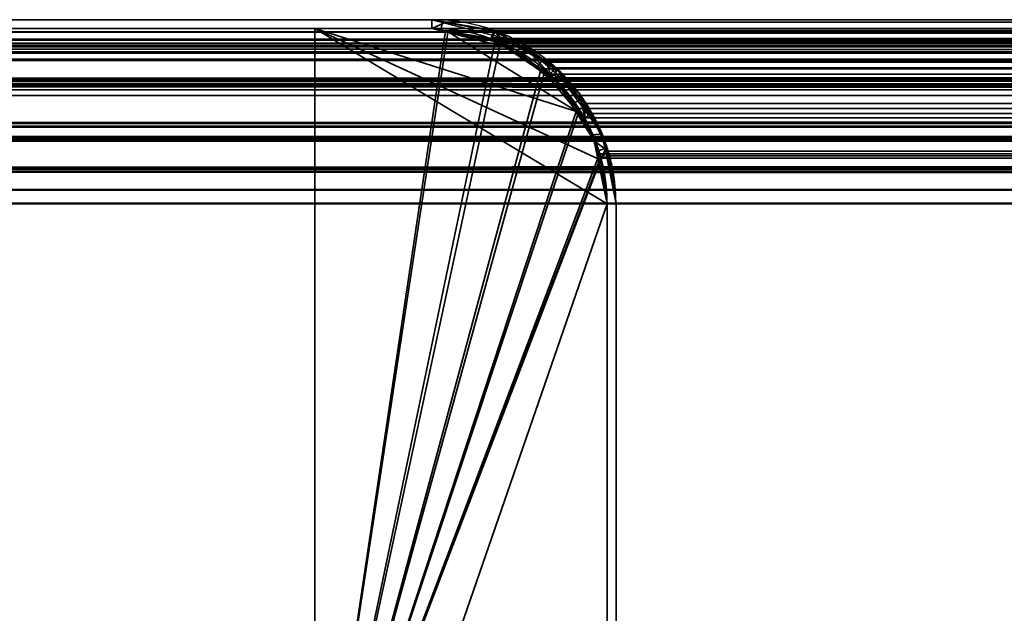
# Model space of a CAD drawing. Header units: millimetres. Extents: x -503 to 6703, y -110 to 249.
# Tile 748 of 1056: x 2581 to 2598, y 239 to 249. Entities that reach past the tile are written whole.
import ezdxf

# ---------------------------------------------------------------- set-up
doc = ezdxf.new("R2010")
doc.units = ezdxf.units.MM
doc.layers.add('151', color=7, linetype='Continuous', true_color=0xffffff)

# ---------------------------------------------------------------- blocks, each defined once
blk = doc.blocks.new('UG_SURFACE_250')
at = {"layer": '151', "color": 41, "linetype": 'Continuous', "lineweight": 35}
for points in [[(2536.35, 249.3, -5.75), (2586.35, 249.3, -5.75), (2586.35, 234.3, -5.75), (2536.35, 234.3, -5.75)], [(2586.35, 249.3, 2020.9), (2586.35, 249.3, -5.75), (2536.35, 249.3, -5.75), (2536.35, 249.3, 2070.9)], [(2586.35, 234.3, 2020.9), (2586.35, 249.3, 2020.9), (2536.35, 249.3, 2070.9), (2536.35, 234.3, 2070.9)], [(2586.35, 234.3, -5.75), (2586.35, 249.3, -5.75), (2586.35, 249.3, 2020.9), (2586.35, 234.3, 2020.9)]]:
    blk.add_3dface(points, dxfattribs=at)
blk = doc.blocks.new('UG_SURFACE_251')
at = {"layer": '151', "color": 7, "linetype": 'Continuous', "lineweight": 35}
for points in [[(2588.35, 249.45, 2018.9), (2588.35, 249.45, -5.75), (2534.35, 249.45, -5.75), (2534.35, 249.45, 2072.9)], [(2534.35, 249.45, -5.75), (2588.35, 249.45, -5.75), (2588.35, 249.3, -5.75), (2534.35, 249.3, -5.75)], [(2588.35, 249.45, 2018.9), (2534.35, 249.45, 2072.9), (2534.35, 249.3, 2072.9), (2588.35, 249.3, 2018.9)], [(2588.35, 249.45, 2018.9), (2589.429, 249.246, -5.75), (2588.522, 249.418, -5.75)], [(2589.429, 249.246, -5.75), (2588.35, 249.45, 2018.9), (2589.5, 249.156, 2017.75)], [(2588.522, 249.418, -5.75), (2588.35, 249.45, -5.75), (2588.35, 249.45, 2018.9)], [(2588.513, 249.269, -5.75), (2588.35, 249.3, -5.75), (2588.35, 249.45, -5.75), (2588.522, 249.418, -5.75)], [(2588.35, 249.3, 2018.9), (2589.357, 249.126, 2017.893), (2589.5, 249.156, 2017.75), (2588.35, 249.45, 2018.9)], [(2589.377, 249.103, -5.75), (2588.513, 249.269, -5.75), (2588.522, 249.418, -5.75), (2589.429, 249.246, -5.75)], [(2588.35, 249.3, 2018.9), (2534.35, 249.3, 2072.9), (2534.35, 249.3, -5.75), (2588.35, 249.3, -5.75)], [(2588.35, 249.3, -5.75), (2588.513, 249.269, -5.75), (2589.449, 249.071, 2017.801)], [(2589.449, 249.071, 2017.801), (2589.357, 249.126, 2017.893), (2588.35, 249.3, -5.75)], [(2589.357, 249.126, 2017.893), (2588.35, 249.3, 2018.9), (2588.35, 249.3, -5.75)], [(2589.449, 249.071, 2017.801), (2588.513, 249.269, -5.75), (2589.377, 249.103, -5.75)], [(2589.5, 249.156, 2017.75), (2589.357, 249.126, 2017.893), (2589.449, 249.071, 2017.801)], [(2589.446, 249.09, -5.75), (2589.377, 249.103, -5.75), (2589.429, 249.246, -5.75), (2589.5, 249.233, -5.75)], [(2589.5, 249.156, 2017.75), (2589.5, 249.233, -5.75), (2589.429, 249.246, -5.75)], [(2589.446, 249.09, -5.75), (2589.5, 249.233, -5.75), (2589.508, 249.227, -5.75)], [(2589.452, 249.086, -5.75), (2589.446, 249.09, -5.75), (2589.508, 249.227, -5.75)], [(2589.86, 249.064, 2017.39), (2589.5, 249.156, 2017.75), (2589.449, 249.071, 2017.801), (2590.371, 248.517, 2016.879)], [(2589.508, 249.227, -5.75), (2590.235, 248.751, -5.75), (2590.145, 248.634, -5.75), (2589.452, 249.086, -5.75)], [(2589.5, 249.156, 2017.75), (2589.508, 249.227, -5.75), (2589.5, 249.233, -5.75)], [(2590.235, 248.751, -5.75), (2589.508, 249.227, -5.75), (2589.5, 249.156, 2017.75)], [(2590.235, 248.751, -5.75), (2589.5, 249.156, 2017.75), (2589.86, 249.064, 2017.39)], [(2589.377, 249.103, -5.75), (2589.446, 249.09, -5.75), (2589.449, 249.071, 2017.801)], [(2589.446, 249.09, -5.75), (2589.452, 249.086, -5.75), (2589.449, 249.071, 2017.801)], [(2590.371, 248.517, 2016.879), (2589.449, 249.071, 2017.801), (2589.452, 249.086, -5.75)], [(2589.452, 249.086, -5.75), (2590.145, 248.634, -5.75), (2590.461, 248.404, 2016.789)], [(2590.461, 248.404, 2016.789), (2590.371, 248.517, 2016.879), (2589.452, 249.086, -5.75)], [(2589.86, 249.064, 2017.39), (2590.577, 248.527, -5.75), (2590.235, 248.751, -5.75)], [(2589.86, 249.064, 2017.39), (2590.551, 248.466, 2016.699), (2590.577, 248.527, -5.75)], [(2590.371, 248.517, 2016.879), (2590.551, 248.466, 2016.699), (2589.86, 249.064, 2017.39)], [(2590.471, 248.421, -5.75), (2590.145, 248.634, -5.75), (2590.235, 248.751, -5.75), (2590.577, 248.527, -5.75)], [(2590.145, 248.634, -5.75), (2590.471, 248.421, -5.75), (2590.461, 248.404, 2016.789)], [(2590.551, 248.466, 2016.699), (2590.371, 248.517, 2016.879), (2590.461, 248.404, 2016.789)], [(2590.461, 248.404, 2016.789), (2590.964, 247.773, 2016.286), (2590.872, 248.187, 2016.378), (2590.551, 248.466, 2016.699)], [(2590.577, 248.527, -5.75), (2590.872, 248.086, -5.75), (2590.754, 248.002, -5.75), (2590.471, 248.421, -5.75)], [(2590.872, 248.086, -5.75), (2590.577, 248.527, -5.75), (2590.551, 248.466, 2016.699)], [(2590.551, 248.466, 2016.699), (2591.263, 247.499, -5.75), (2590.872, 248.086, -5.75)], [(2591.263, 247.499, -5.75), (2590.551, 248.466, 2016.699), (2590.872, 248.187, 2016.378)], [(2590.964, 247.773, 2016.286), (2590.461, 248.404, 2016.789), (2590.471, 248.421, -5.75)], [(2590.471, 248.421, -5.75), (2590.754, 248.002, -5.75), (2591.121, 247.389, 2016.129)], [(2591.121, 247.389, 2016.129), (2590.964, 247.773, 2016.286), (2590.471, 248.421, -5.75)], [(2590.872, 248.187, 2016.378), (2591.271, 247.458, -5.75), (2591.263, 247.499, -5.75)], [(2590.872, 248.187, 2016.378), (2591.26, 247.44, 2015.99), (2591.271, 247.458, -5.75)], [(2591.26, 247.44, 2015.99), (2590.872, 248.187, 2016.378), (2590.964, 247.773, 2016.286), (2591.121, 247.389, 2016.129)], [(2591.105, 247.48, -5.75), (2590.754, 248.002, -5.75), (2590.872, 248.086, -5.75), (2591.263, 247.499, -5.75)], [(2590.754, 248.002, -5.75), (2591.105, 247.48, -5.75), (2591.121, 247.389, 2016.129)], [(2591.122, 247.401, -5.75), (2591.105, 247.48, -5.75), (2591.263, 247.499, -5.75), (2591.271, 247.458, -5.75)], [(2591.105, 247.48, -5.75), (2591.122, 247.401, -5.75), (2591.121, 247.389, 2016.129)], [(2591.271, 247.458, -5.75), (2591.313, 247.246, -5.75), (2591.164, 247.199, -5.75), (2591.122, 247.401, -5.75)], [(2591.313, 247.246, -5.75), (2591.271, 247.458, -5.75), (2591.26, 247.44, 2015.99)], [(2591.121, 247.389, 2016.129), (2591.245, 247.085, 2016.005), (2591.344, 247.279, 2015.906), (2591.26, 247.44, 2015.99)], [(2591.245, 247.085, 2016.005), (2591.121, 247.389, 2016.129), (2591.122, 247.401, -5.75)], [(2591.122, 247.401, -5.75), (2591.164, 247.199, -5.75), (2591.35, 246.3, 2015.9)], [(2591.35, 246.3, 2015.9), (2591.245, 247.085, 2016.005), (2591.122, 247.401, -5.75)], [(2591.313, 247.246, -5.75), (2591.26, 247.44, 2015.99), (2591.344, 247.279, 2015.906)], [(2591.35, 246.3, -5.75), (2591.164, 247.199, -5.75), (2591.313, 247.246, -5.75), (2591.5, 246.3, -5.75)], [(2591.164, 247.199, -5.75), (2591.35, 246.3, -5.75), (2591.35, 246.3, 2015.9)], [(2591.5, 246.3, 2015.75), (2591.344, 247.279, 2015.906), (2591.245, 247.085, 2016.005), (2591.35, 246.3, 2015.9)], [(2591.344, 247.279, 2015.906), (2591.5, 246.3, -5.75), (2591.313, 247.246, -5.75)], [(2591.344, 247.279, 2015.906), (2591.5, 246.3, 2015.75), (2591.5, 246.3, -5.75)], [(2591.5, 246.3, -5.75), (2591.5, 208.3, -5.75), (2591.35, 208.3, -5.75), (2591.35, 246.3, -5.75)], [(2591.35, 208.3, 2015.9), (2591.35, 246.3, 2015.9), (2591.35, 246.3, -5.75), (2591.35, 208.3, -5.75)], [(2591.35, 246.3, 2015.9), (2591.35, 208.3, 2015.9), (2591.5, 208.3, 2015.75), (2591.5, 246.3, 2015.75)], [(2591.5, 208.3, -5.75), (2591.5, 246.3, -5.75), (2591.5, 246.3, 2015.75), (2591.5, 208.3, 2015.75)]]:
    blk.add_3dface(points, dxfattribs=at)
blk = doc.blocks.new('UG_SURFACE_252')
at = {"layer": '151', "color": 14, "linetype": 'Continuous', "lineweight": 35}
for points in [[(2586.35, 249.3, -5.75), (2586.35, 234.3, -5.75), (2586.35, 234.3, 2020.9), (2586.35, 249.3, 2020.9)], [(2590.838, 247.873, -5.75), (2586.35, 249.3, -5.75), (2588.35, 249.3, -5.75), (2588.62, 249.246, -5.75)], [(2586.35, 249.3, -5.75), (2591.196, 247.073, -5.75), (2591.35, 246.3, -5.75)], [(2590.838, 247.873, -5.75), (2591.122, 247.448, -5.75), (2591.196, 247.073, -5.75), (2586.35, 249.3, -5.75)], [(2591.35, 246.3, -5.75), (2587.2, 234.3, -5.75), (2586.35, 234.3, -5.75), (2586.35, 249.3, -5.75)], [(2588.621, 249.231, 2018.629), (2588.35, 249.3, 2018.9), (2586.35, 249.3, 2020.9), (2586.35, 234.3, 2020.9)], [(2588.35, 249.3, 2018.9), (2588.35, 249.3, -5.75), (2586.35, 249.3, -5.75), (2586.35, 249.3, 2020.9)], [(2586.35, 234.3, 2020.9), (2589.512, 249.003, 2017.738), (2588.621, 249.231, 2018.629)], [(2588.35, 249.3, -5.75), (2588.35, 249.3, 2018.9), (2588.621, 249.231, 2018.629)], [(2588.621, 249.231, 2018.629), (2588.62, 249.246, -5.75), (2588.35, 249.3, -5.75)], [(2588.62, 249.246, -5.75), (2589.498, 249.072, -5.75), (2589.517, 249.059, -5.75)], [(2589.517, 249.059, -5.75), (2590.271, 248.555, -5.75), (2590.838, 247.873, -5.75), (2588.62, 249.246, -5.75)], [(2588.62, 249.246, -5.75), (2588.621, 249.231, 2018.629), (2589.512, 249.003, 2017.738)], [(2589.512, 249.003, 2017.738), (2589.498, 249.072, -5.75), (2588.62, 249.246, -5.75)], [(2586.35, 234.3, 2020.9), (2590.263, 248.521, 2016.987), (2589.789, 248.933, 2017.461), (2589.512, 249.003, 2017.738)], [(2589.512, 249.003, 2017.738), (2589.517, 249.059, -5.75), (2589.498, 249.072, -5.75)], [(2589.517, 249.059, -5.75), (2589.512, 249.003, 2017.738), (2589.789, 248.933, 2017.461)], [(2589.789, 248.933, 2017.461), (2590.271, 248.555, -5.75), (2589.517, 249.059, -5.75)], [(2589.789, 248.933, 2017.461), (2590.263, 248.521, 2016.987), (2590.271, 248.555, -5.75)], [(2590.864, 247.882, 2016.386), (2590.752, 248.097, 2016.498), (2590.263, 248.521, 2016.987), (2586.35, 234.3, 2020.9)], [(2590.471, 248.421, -5.75), (2590.271, 248.555, -5.75), (2590.263, 248.521, 2016.987)], [(2590.471, 248.421, -5.75), (2590.263, 248.521, 2016.987), (2590.752, 248.097, 2016.498)], [(2590.271, 248.555, -5.75), (2590.471, 248.421, -5.75), (2590.838, 247.873, -5.75)], [(2590.752, 248.097, 2016.498), (2590.838, 247.873, -5.75), (2590.471, 248.421, -5.75)], [(2590.752, 248.097, 2016.498), (2590.864, 247.882, 2016.386), (2590.838, 247.873, -5.75)], [(2591.226, 247.077, 2016.024), (2591.202, 247.232, 2016.048), (2590.864, 247.882, 2016.386), (2586.35, 234.3, 2020.9)], [(2591.122, 247.448, -5.75), (2590.838, 247.873, -5.75), (2590.864, 247.882, 2016.386)], [(2591.122, 247.448, -5.75), (2590.864, 247.882, 2016.386), (2591.202, 247.232, 2016.048)], [(2591.202, 247.232, 2016.048), (2591.196, 247.073, -5.75), (2591.122, 247.448, -5.75)], [(2591.202, 247.232, 2016.048), (2591.226, 247.077, 2016.024), (2591.196, 247.073, -5.75)], [(2586.35, 234.3, 2020.9), (2587.2, 234.3, 2020.05), (2591.35, 246.3, 2015.9), (2591.226, 247.077, 2016.024)], [(2591.196, 247.073, -5.75), (2591.226, 247.077, 2016.024), (2591.35, 246.3, 2015.9)], [(2591.35, 246.3, 2015.9), (2591.35, 246.3, -5.75), (2591.196, 247.073, -5.75)], [(2587.2, 234.3, -5.75), (2591.35, 246.3, -5.75), (2591.35, 208.15, -5.75)], [(2591.35, 208.15, 2015.9), (2591.35, 246.3, 2015.9), (2587.2, 234.3, 2020.05)], [(2591.35, 208.15, -5.75), (2591.35, 246.3, -5.75), (2591.35, 246.3, 2015.9), (2591.35, 208.15, 2015.9)]]:
    blk.add_3dface(points, dxfattribs=at)
blk = doc.blocks.new('UG_SURFACE_253')
at = {"layer": '151', "color": 7, "linetype": 'Continuous', "lineweight": 35}
for points in [[(2533.45, 249.234, 2073.8), (3466.558, 249.293, 2073.807), (3465.65, 249.45, 2072.9)], [(3465.65, 249.45, 2072.9), (2534.35, 249.45, 2072.9), (2533.45, 249.234, 2073.8)], [(3465.65, 249.45, 2072.9), (3411.65, 249.45, 2018.9), (2588.35, 249.45, 2018.9), (2534.35, 249.45, 2072.9)], [(2588.35, 249.3, 2018.9), (2534.35, 249.3, 2072.9), (2534.35, 249.45, 2072.9), (2588.35, 249.45, 2018.9)], [(2588.597, 249.407, 2018.653), (2588.35, 249.45, 2018.9), (3411.65, 249.45, 2018.9)], [(2588.35, 249.3, 2018.9), (2588.35, 249.45, 2018.9), (2588.597, 249.407, 2018.653)], [(2588.597, 249.407, 2018.653), (2589.408, 249.267, 2017.842), (2589.357, 249.126, 2017.893), (2588.35, 249.3, 2018.9)], [(3411.65, 249.45, 2018.9), (3411.406, 249.391, 2018.656), (2588.597, 249.407, 2018.653)], [(2589.408, 249.267, 2017.842), (2588.597, 249.407, 2018.653), (3411.406, 249.391, 2018.656)], [(2589.408, 249.267, 2017.842), (3411.406, 249.391, 2018.656), (3410.514, 249.178, 2017.764)], [(2532.619, 248.878, 2074.63), (3467.38, 248.864, 2074.63), (3466.708, 249.267, 2073.958)], [(2532.922, 249.108, 2074.328), (2532.619, 248.878, 2074.63), (3466.708, 249.267, 2073.958)], [(2532.922, 249.108, 2074.328), (3466.708, 249.267, 2073.958), (3466.558, 249.293, 2073.807)], [(3466.558, 249.293, 2073.807), (2533.45, 249.234, 2073.8), (2532.922, 249.108, 2074.328)], [(2533.252, 249.037, 2073.998), (2534.35, 249.3, 2072.9), (3465.65, 249.3, 2072.9)], [(3465.65, 249.3, 2072.9), (3466.657, 249.126, 2073.907), (2533.252, 249.037, 2073.998)], [(3465.65, 249.3, 2072.9), (2534.35, 249.3, 2072.9), (2588.35, 249.3, 2018.9), (3411.65, 249.3, 2018.9)], [(3411.65, 249.3, 2018.9), (2588.35, 249.3, 2018.9), (2589.357, 249.126, 2017.893)], [(2589.357, 249.126, 2017.893), (3410.552, 249.037, 2017.802), (3411.65, 249.3, 2018.9)], [(2589.45, 249.07, 2017.8), (2589.357, 249.126, 2017.893), (2589.408, 249.267, 2017.842), (2589.489, 249.219, 2017.761)], [(3410.514, 249.178, 2017.764), (2589.489, 249.219, 2017.761), (2589.408, 249.267, 2017.842)], [(2589.489, 249.219, 2017.761), (2590.314, 248.723, 2016.936), (2590.371, 248.517, 2016.879), (2589.45, 249.07, 2017.8)], [(2589.489, 249.219, 2017.761), (3410.514, 249.178, 2017.764), (3410.222, 249.108, 2017.472)], [(3410.222, 249.108, 2017.472), (2590.314, 248.723, 2016.936), (2589.489, 249.219, 2017.761)], [(3467.762, 248.403, 2075.012), (2532.234, 248.4, 2075.016), (2532.99, 248.974, 2074.26)], [(3467.671, 248.517, 2074.921), (2532.99, 248.974, 2074.26), (2533.252, 249.037, 2073.998)], [(3467.671, 248.517, 2074.921), (3467.762, 248.403, 2075.012), (2532.99, 248.974, 2074.26)], [(3466.657, 249.126, 2073.907), (3466.75, 249.07, 2074), (2533.252, 249.037, 2073.998)], [(2533.252, 249.037, 2073.998), (3466.75, 249.07, 2074), (3467.671, 248.517, 2074.921)], [(2589.357, 249.126, 2017.893), (2589.45, 249.07, 2017.8), (3410.552, 249.037, 2017.802)], [(3410.29, 248.974, 2017.54), (2589.45, 249.07, 2017.8), (2590.371, 248.517, 2016.879)], [(3410.29, 248.974, 2017.54), (3410.552, 249.037, 2017.802), (2589.45, 249.07, 2017.8)], [(3410.222, 249.108, 2017.472), (3409.693, 248.706, 2016.943), (2590.314, 248.723, 2016.936)], [(2590.371, 248.517, 2016.879), (3409.534, 248.4, 2016.784), (3410.29, 248.974, 2017.54)], [(3467.38, 248.864, 2074.63), (2532.619, 248.878, 2074.63), (2532.029, 248.43, 2075.221)], [(2532.029, 248.43, 2075.221), (3467.772, 248.628, 2075.022), (3467.38, 248.864, 2074.63)], [(2590.472, 248.628, 2016.778), (2590.314, 248.723, 2016.936), (3409.693, 248.706, 2016.943)], [(2590.314, 248.723, 2016.936), (2590.472, 248.628, 2016.778), (2590.371, 248.517, 2016.879)], [(2590.472, 248.628, 2016.778), (3409.693, 248.706, 2016.943), (3409.329, 248.43, 2016.579)], [(2532.029, 248.43, 2075.221), (3468.087, 248.233, 2075.337), (3467.772, 248.628, 2075.022)], [(2590.462, 248.402, 2016.788), (2590.371, 248.517, 2016.879), (2590.472, 248.628, 2016.778)], [(2590.371, 248.517, 2016.879), (2590.462, 248.402, 2016.788), (3409.534, 248.4, 2016.784)], [(2590.472, 248.628, 2016.778), (2590.959, 248.016, 2016.291), (2590.964, 247.773, 2016.286), (2590.462, 248.402, 2016.788)], [(3409.329, 248.43, 2016.579), (2590.959, 248.016, 2016.291), (2590.472, 248.628, 2016.778)], [(2531.646, 247.599, 2075.604), (2532.14, 248.329, 2075.11), (3468.264, 247.773, 2075.514)], [(2532.029, 248.43, 2075.221), (2531.907, 248.249, 2075.343), (3468.087, 248.233, 2075.337)], [(3468.264, 247.773, 2075.514), (2532.14, 248.329, 2075.11), (2532.234, 248.4, 2075.016)], [(2532.234, 248.4, 2075.016), (3467.762, 248.403, 2075.012), (3468.264, 247.773, 2075.514)], [(2590.462, 248.402, 2016.788), (3408.946, 247.599, 2016.196), (3409.44, 248.329, 2016.69)], [(3408.946, 247.599, 2016.196), (2590.462, 248.402, 2016.788), (2590.964, 247.773, 2016.286)], [(3409.44, 248.329, 2016.69), (3409.534, 248.4, 2016.784), (2590.462, 248.402, 2016.788)], [(3409.329, 248.43, 2016.579), (3409.046, 248.012, 2016.296), (2590.959, 248.016, 2016.291)], [(3468.087, 248.233, 2075.337), (2531.907, 248.249, 2075.343), (2531.511, 247.664, 2075.739)], [(2531.511, 247.664, 2075.739), (3468.394, 247.847, 2075.644), (3468.087, 248.233, 2075.337)], [(2591.094, 247.847, 2016.156), (2590.959, 248.016, 2016.291), (3409.046, 248.012, 2016.296)], [(2590.959, 248.016, 2016.291), (2591.094, 247.847, 2016.156), (2590.964, 247.773, 2016.286)], [(2591.094, 247.847, 2016.156), (3409.046, 248.012, 2016.296), (3408.811, 247.664, 2016.061)], [(2531.433, 247.429, 2075.817), (3468.567, 247.425, 2075.817), (3468.394, 247.847, 2075.644)], [(2531.511, 247.664, 2075.739), (2531.433, 247.429, 2075.817), (3468.394, 247.847, 2075.644)], [(2591.122, 247.386, 2016.128), (2590.964, 247.773, 2016.286), (2591.094, 247.847, 2016.156), (2591.358, 247.202, 2015.892)], [(3408.811, 247.664, 2016.061), (2591.358, 247.202, 2015.892), (2591.094, 247.847, 2016.156)], [(3468.264, 247.773, 2075.514), (2531.577, 247.391, 2075.673), (2531.646, 247.599, 2075.604)], [(3468.264, 247.773, 2075.514), (3468.422, 247.387, 2075.672), (2531.577, 247.391, 2075.673)], [(2590.964, 247.773, 2016.286), (3408.877, 247.391, 2016.127), (3408.946, 247.599, 2016.196)], [(2590.964, 247.773, 2016.286), (2591.122, 247.386, 2016.128), (3408.877, 247.391, 2016.127)], [(3408.811, 247.664, 2016.061), (3408.655, 247.193, 2015.905), (2591.358, 247.202, 2015.892)], [(3468.567, 247.425, 2075.817), (2531.433, 247.429, 2075.817), (2531.258, 246.9, 2075.992)], [(2531.258, 246.9, 2075.992), (3468.69, 247.124, 2075.94), (3468.567, 247.425, 2075.817)], [(2531.405, 246.871, 2075.845), (2531.577, 247.391, 2075.673), (3468.422, 247.387, 2075.672)], [(3468.422, 247.387, 2075.672), (3468.545, 247.085, 2075.795), (2531.405, 246.871, 2075.845)], [(3408.705, 246.871, 2015.955), (3408.877, 247.391, 2016.127), (2591.122, 247.386, 2016.128)], [(3408.705, 246.871, 2015.955), (2591.122, 247.386, 2016.128), (2591.245, 247.085, 2016.005)], [(2591.358, 247.202, 2015.892), (2591.245, 247.085, 2016.005), (2591.122, 247.386, 2016.128)], [(2531.258, 246.9, 2075.992), (3468.767, 246.544, 2076.017), (3468.69, 247.124, 2075.94)], [(2591.358, 247.202, 2015.892), (2591.39, 247.124, 2015.86), (2591.245, 247.085, 2016.005)], [(2591.35, 246.3, 2015.9), (2591.245, 247.085, 2016.005), (2591.39, 247.124, 2015.86), (2591.5, 246.3, 2015.75)], [(2591.39, 247.124, 2015.86), (2591.358, 247.202, 2015.892), (3408.655, 247.193, 2015.905)], [(2591.39, 247.124, 2015.86), (3408.655, 247.193, 2015.905), (3408.558, 246.9, 2015.808)], [(3408.558, 246.9, 2015.808), (2591.5, 246.3, 2015.75), (2591.39, 247.124, 2015.86)], [(3468.545, 247.085, 2075.795), (3468.65, 246.3, 2075.9), (2531.405, 246.871, 2075.845)], [(2591.245, 247.085, 2016.005), (3408.65, 246.3, 2015.9), (3408.705, 246.871, 2015.955)], [(2591.245, 247.085, 2016.005), (2591.35, 246.3, 2015.9), (3408.65, 246.3, 2015.9)], [(2531.258, 246.9, 2075.992), (2531.224, 246.548, 2076.026), (3468.767, 246.544, 2076.017)], [(3468.65, 246.3, 2075.9), (2531.35, 246.3, 2075.9), (2531.405, 246.871, 2075.845)], [(3408.558, 246.9, 2015.808), (3408.5, 246.3, 2015.75), (2591.5, 246.3, 2015.75)], [(3468.767, 246.544, 2076.017), (2531.224, 246.548, 2076.026), (2531.2, 246.3, 2076.05)], [(2531.2, 246.3, 2076.05), (3468.8, 246.3, 2076.05), (3468.767, 246.544, 2076.017)], [(2531.2, 246.3, 2076.05), (2531.2, 230.45, 2076.05), (3468.8, 230.45, 2076.05), (3468.8, 246.3, 2076.05)], [(3468.65, 246.3, 2075.9), (3468.65, 230.45, 2075.9), (2531.35, 230.45, 2075.9), (2531.35, 246.3, 2075.9)], [(3408.65, 208.3, 2015.9), (3408.65, 246.3, 2015.9), (2591.35, 246.3, 2015.9), (2591.35, 208.3, 2015.9)], [(2591.5, 246.3, 2015.75), (2591.5, 208.3, 2015.75), (2591.35, 208.3, 2015.9), (2591.35, 246.3, 2015.9)], [(2591.5, 208.3, 2015.75), (2591.5, 246.3, 2015.75), (3408.5, 246.3, 2015.75), (3408.5, 208.3, 2015.75)]]:
    blk.add_3dface(points, dxfattribs=at)
blk = doc.blocks.new('UG_SURFACE_254')
at = {"layer": '151', "color": 14, "linetype": 'Continuous', "lineweight": 35}
for points in [[(2586.35, 249.3, 2020.9), (2586.35, 234.3, 2020.9), (3413.65, 234.3, 2020.9), (3413.65, 249.3, 2020.9)], [(2586.35, 234.3, 2020.9), (2586.35, 249.3, 2020.9), (2588.35, 249.3, 2018.9), (2588.586, 249.259, 2018.664)], [(3413.65, 249.3, 2020.9), (3411.65, 249.3, 2018.9), (2588.35, 249.3, 2018.9), (2586.35, 249.3, 2020.9)], [(2586.35, 234.3, 2020.9), (2588.586, 249.259, 2018.664), (2589.357, 249.126, 2017.893), (2589.434, 249.08, 2017.816)], [(2588.586, 249.259, 2018.664), (2588.35, 249.3, 2018.9), (3411.65, 249.3, 2018.9)], [(3411.65, 249.3, 2018.9), (3411.417, 249.244, 2018.667), (2588.586, 249.259, 2018.664)], [(2589.357, 249.126, 2017.893), (2588.586, 249.259, 2018.664), (3411.417, 249.244, 2018.667)], [(2589.357, 249.126, 2017.893), (3411.417, 249.244, 2018.667), (3410.568, 249.041, 2017.818)], [(2586.35, 234.3, 2020.9), (2589.434, 249.08, 2017.816), (2590.22, 248.608, 2017.03)], [(3410.568, 249.041, 2017.818), (2589.434, 249.08, 2017.816), (2589.357, 249.126, 2017.893)], [(2589.434, 249.08, 2017.816), (3410.568, 249.041, 2017.818), (3410.29, 248.974, 2017.54)], [(3410.29, 248.974, 2017.54), (2590.22, 248.608, 2017.03), (2589.434, 249.08, 2017.816)], [(3410.29, 248.974, 2017.54), (3409.786, 248.592, 2017.036), (2590.22, 248.608, 2017.03)], [(2590.22, 248.608, 2017.03), (2590.371, 248.517, 2016.879), (2590.835, 247.934, 2016.415), (2586.35, 234.3, 2020.9)], [(2590.371, 248.517, 2016.879), (2590.22, 248.608, 2017.03), (3409.786, 248.592, 2017.036)], [(2590.371, 248.517, 2016.879), (3409.786, 248.592, 2017.036), (3409.44, 248.329, 2016.69)], [(3409.44, 248.329, 2016.69), (2590.835, 247.934, 2016.415), (2590.371, 248.517, 2016.879)], [(3409.44, 248.329, 2016.69), (3409.17, 247.93, 2016.42), (2590.835, 247.934, 2016.415)], [(2590.835, 247.934, 2016.415), (2590.964, 247.773, 2016.286), (2591.215, 247.159, 2016.035), (2586.35, 234.3, 2020.9)], [(2590.964, 247.773, 2016.286), (2590.835, 247.934, 2016.415), (3409.17, 247.93, 2016.42)], [(2590.964, 247.773, 2016.286), (3409.17, 247.93, 2016.42), (3408.946, 247.599, 2016.196)], [(3408.946, 247.599, 2016.196), (2591.215, 247.159, 2016.035), (2590.964, 247.773, 2016.286)], [(3408.946, 247.599, 2016.196), (3408.798, 247.151, 2016.047), (2591.215, 247.159, 2016.035)], [(2586.35, 234.3, 2020.9), (2591.215, 247.159, 2016.035), (2591.245, 247.085, 2016.005)], [(2591.245, 247.085, 2016.005), (2591.215, 247.159, 2016.035), (3408.798, 247.151, 2016.047)], [(2591.245, 247.085, 2016.005), (3408.798, 247.151, 2016.047), (3408.705, 246.871, 2015.955)], [(2591.245, 247.085, 2016.005), (2591.35, 246.3, 2015.9), (2587.2, 234.3, 2020.05), (2586.35, 234.3, 2020.9)], [(3408.705, 246.871, 2015.955), (2591.35, 246.3, 2015.9), (2591.245, 247.085, 2016.005)], [(3408.705, 246.871, 2015.955), (3408.65, 246.3, 2015.9), (2591.35, 246.3, 2015.9)], [(2587.2, 234.3, 2020.05), (2591.35, 246.3, 2015.9), (2591.35, 208.15, 2015.9)], [(2591.35, 208.15, 2015.9), (2591.35, 246.3, 2015.9), (3408.65, 246.3, 2015.9), (3408.65, 208.15, 2015.9)]]:
    blk.add_3dface(points, dxfattribs=at)
blk = doc.blocks.new('UG_SURFACE_255')
at = {"layer": '151', "color": 14, "linetype": 'Continuous', "lineweight": 35}
for points in [[(2532.99, 248.974, 2074.26), (3466.657, 249.126, 2073.907), (3466.514, 249.151, 2073.764)], [(3466.514, 249.151, 2073.764), (2533.493, 249.095, 2073.757), (2532.99, 248.974, 2074.26)], [(2533.493, 249.095, 2073.757), (3466.514, 249.151, 2073.764), (3465.65, 249.3, 2072.9)], [(3465.65, 249.3, 2072.9), (2534.35, 249.3, 2072.9), (2533.493, 249.095, 2073.757)], [(3465.65, 249.3, 2072.9), (3463.65, 249.3, 2070.9), (2536.35, 249.3, 2070.9), (2534.35, 249.3, 2072.9)], [(3463.65, 230.45, 2070.9), (2536.35, 230.45, 2070.9), (2536.35, 249.3, 2070.9), (3463.65, 249.3, 2070.9)], [(2532.702, 248.755, 2074.548), (3467.298, 248.741, 2074.548), (3466.657, 249.126, 2073.907)], [(2532.99, 248.974, 2074.26), (2532.702, 248.755, 2074.548), (3466.657, 249.126, 2073.907)], [(3467.298, 248.741, 2074.548), (2532.702, 248.755, 2074.548), (2532.14, 248.329, 2075.11)], [(2532.14, 248.329, 2075.11), (3467.671, 248.517, 2074.921), (3467.298, 248.741, 2074.548)], [(2532.14, 248.329, 2075.11), (3467.971, 248.141, 2075.221), (3467.671, 248.517, 2074.921)], [(2532.14, 248.329, 2075.11), (2532.023, 248.157, 2075.227), (3467.971, 248.141, 2075.221)], [(3467.971, 248.141, 2075.221), (2532.023, 248.157, 2075.227), (2531.646, 247.599, 2075.604)], [(2531.646, 247.599, 2075.604), (3468.264, 247.773, 2075.514), (3467.971, 248.141, 2075.221)], [(2531.572, 247.375, 2075.678), (3468.428, 247.371, 2075.678), (3468.264, 247.773, 2075.514)], [(2531.646, 247.599, 2075.604), (2531.572, 247.375, 2075.678), (3468.264, 247.773, 2075.514)], [(3468.428, 247.371, 2075.678), (2531.572, 247.375, 2075.678), (2531.405, 246.871, 2075.845)], [(2531.405, 246.871, 2075.845), (3468.545, 247.085, 2075.795), (3468.428, 247.371, 2075.678)], [(2531.405, 246.871, 2075.845), (3468.619, 246.533, 2075.869), (3468.545, 247.085, 2075.795)], [(2531.405, 246.871, 2075.845), (2531.373, 246.536, 2075.877), (3468.619, 246.533, 2075.869)], [(3468.619, 246.533, 2075.869), (2531.373, 246.536, 2075.877), (2531.35, 246.3, 2075.9)], [(2531.35, 246.3, 2075.9), (3468.65, 246.3, 2075.9), (3468.619, 246.533, 2075.869)], [(2531.35, 246.3, 2075.9), (2531.35, 230.45, 2075.9), (3468.65, 230.45, 2075.9), (3468.65, 246.3, 2075.9)]]:
    blk.add_3dface(points, dxfattribs=at)
blk = doc.blocks.new('UG_SURFACE_256')
at = {"layer": '151', "color": 41, "linetype": 'Continuous', "lineweight": 35}
for points in [[(2536.35, 234.3, 2070.9), (2536.35, 249.3, 2070.9), (2586.35, 249.3, 2020.9), (2586.35, 234.3, 2020.9)], [(2536.35, 249.3, 2070.9), (2536.35, 234.3, 2070.9), (3463.65, 234.3, 2070.9), (3463.65, 249.3, 2070.9)], [(3463.65, 249.3, 2070.9), (3413.65, 249.3, 2020.9), (2586.35, 249.3, 2020.9), (2536.35, 249.3, 2070.9)], [(2586.35, 234.3, 2020.9), (2586.35, 249.3, 2020.9), (3413.65, 249.3, 2020.9), (3413.65, 234.3, 2020.9)]]:
    blk.add_3dface(points, dxfattribs=at)

msp = doc.modelspace()

# ---------------------------------------------------------------- linework, layer by layer
at = {"layer": '151', "color": 251, "linetype": 'Continuous', "lineweight": -3, "true_color": 0x636466}
for p, q in [((2588.35, 249.45, 2018.9), (2534.35, 249.45, 2072.9)), ((2534.35, 249.45, 2072.9), (2588.35, 249.45, 2018.9)), ((2534.35, 249.45, -5.75), (2588.35, 249.45, -5.75)), ((2534.35, 249.45, 2072.9), (3465.65, 249.45, 2072.9)), ((2588.35, 249.45, 2018.9), (3411.65, 249.45, 2018.9)), ((2588.35, 249.45, -5.75), (2588.35, 249.45, 2018.9)), ((2534.35, 249.3, -5.75), (2588.35, 249.3, -5.75)), ((2534.35, 249.3, 2072.9), (2588.35, 249.3, 2018.9)), ((2588.35, 249.3, 2018.9), (2534.35, 249.3, 2072.9)), ((2534.35, 249.3, 2072.9), (3465.65, 249.3, 2072.9)), ((2586.35, 249.3, 2020.9), (2536.35, 249.3, 2070.9)), ((2536.35, 249.3, 2070.9), (3463.65, 249.3, 2070.9)), ((2536.35, 249.3, 2070.9), (2586.35, 249.3, 2020.9)), ((2536.35, 249.3, -5.75), (2586.35, 249.3, -5.75)), ((2536.35, 249.3, 2070.9), (3463.65, 249.3, 2070.9)), ((2586.35, 249.3, 2020.9), (2588.35, 249.3, 2018.9)), ((2586.35, 234.3, 2020.9), (2586.35, 249.3, 2020.9)), ((2586.35, 249.3, -5.75), (2586.35, 249.3, 2020.9)), ((2586.35, 249.3, 2020.9), (3413.65, 249.3, 2020.9)), ((2586.35, 249.3, -5.75), (2586.35, 234.3, -5.75)), ((2586.35, 249.3, -5.75), (2586.35, 249.3, 2020.9)), ((2588.35, 249.3, 2018.9), (2586.35, 249.3, 2020.9)), ((2586.35, 249.3, -5.75), (2588.35, 249.3, -5.75)), ((2586.35, 249.3, 2020.9), (2586.35, 234.3, 2020.9)), ((2586.35, 234.3, -5.75), (2586.35, 249.3, -5.75)), ((2586.35, 234.3, 2020.9), (2586.35, 249.3, 2020.9)), ((2586.35, 249.3, 2020.9), (2586.35, 234.3, 2020.9)), ((2586.35, 249.3, 2020.9), (3413.65, 249.3, 2020.9)), ((2588.35, 249.3, 2018.9), (3411.65, 249.3, 2018.9)), ((2588.35, 249.3, -5.75), (2588.35, 249.3, 2018.9)), ((2588.35, 249.3, 2018.9), (3411.65, 249.3, 2018.9)), ((2588.35, 249.3, -5.75), (2588.35, 249.3, 2018.9)), ((2531.2, 246.3, 2076.05), (3468.8, 246.3, 2076.05)), ((2531.35, 246.3, 2075.9), (3468.65, 246.3, 2075.9)), ((2531.35, 246.3, 2075.9), (3468.65, 246.3, 2075.9)), ((2591.35, 246.3, 2015.9), (2591.35, 208.3, 2015.9)), ((2591.35, 246.3, 2015.9), (2591.35, 208.3, 2015.9)), ((2591.35, 246.3, 2015.9), (2591.35, 208.15, 2015.9)), ((2591.35, 246.3, -5.75), (2591.35, 208.15, -5.75)), ((2591.35, 246.3, -5.75), (2591.35, 246.3, 2015.9)), ((2591.35, 246.3, 2015.9), (2591.35, 208.15, 2015.9)), ((2591.35, 246.3, 2015.9), (3408.65, 246.3, 2015.9)), ((2591.35, 246.3, -5.75), (2591.35, 208.3, -5.75)), ((2591.5, 246.3, -5.75), (2591.5, 246.3, 2015.75)), ((2591.5, 246.3, 2015.75), (3408.5, 246.3, 2015.75)), ((2591.5, 246.3, 2015.75), (2591.5, 208.3, 2015.75)), ((2591.5, 246.3, 2015.75), (2591.5, 208.3, 2015.75)), ((2591.5, 246.3, -5.75), (2591.5, 208.3, -5.75))]:
    msp.add_line(p, q, dxfattribs=at)
msp.add_arc((2588.35, 246.3, -5.75), 3, 0, 90, dxfattribs=at)
for points in [[(2591.5, 246.3, 2015.75), (2591.5, 249.45, 2015.75), (2588.35, 249.45, 2018.9)], [(2591.5, 246.3, -5.75), (2591.5, 249.45, -5.75), (2588.35, 249.45, -5.75)], [(2591.35, 246.3, 2015.9), (2591.35, 249.3, 2015.9), (2588.35, 249.3, 2018.9)]]:
    msp.add_rational_spline(points, [1, 0.707106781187, 1], degree=2, dxfattribs=at)
for points, degree in [([(2588.35, 249.3, -5.75), (2588.35, 249.45, -5.75)], 1), ([(2534.35, 249.3, 2072.9), (2844.783, 249.3, 2072.9), (3155.217, 249.3, 2072.9), (3465.65, 249.3, 2072.9)], 3), ([(2591.35, 246.3, -5.75), (2591.35, 246.3, 668.133), (2591.35, 246.3, 1342.017), (2591.35, 246.3, 2015.9)], 3), ([(2591.35, 246.3, -5.75), (2591.5, 246.3, -5.75)], 1), ([(2591.35, 246.3, 2015.9), (2863.783, 246.3, 2015.9), (3136.217, 246.3, 2015.9), (3408.65, 246.3, 2015.9)], 3)]:
    msp.add_open_spline(points, degree=degree, dxfattribs=at)
for points, knots in [([(2591.5, 246.3, 2015.75), (2591.5, 246.808, 2015.75), (2591.373, 247.296, 2015.877), (2590.963, 248.118, 2016.287), (2590.687, 248.45, 2016.563), (2589.771, 249.222, 2017.479), (2589.062, 249.45, 2018.188), (2588.35, 249.45, 2018.9)], [0, 0, 0, 0, 0.25, 0.25, 0.5, 0.5, 1, 1, 1, 1]), ([(2591.35, 246.3, 2015.9), (2591.35, 246.784, 2015.9), (2591.229, 247.249, 2016.021), (2590.838, 248.032, 2016.412), (2590.576, 248.347, 2016.674), (2589.704, 249.083, 2017.546), (2589.028, 249.3, 2018.222), (2588.35, 249.3, 2018.9)], [0, 0, 0, 0, 0.25, 0.25, 0.5, 0.5, 1, 1, 1, 1]), ([(2591.35, 246.3, -5.75), (2591.35, 247.088, -5.75), (2591.027, 247.866, -5.75), (2589.916, 248.977, -5.75), (2589.138, 249.3, -5.75), (2588.35, 249.3, -5.75)], [0, 0, 0, 0, 0.5, 0.5, 1, 1, 1, 1]), ([(2591.35, 246.3, 2015.9), (2591.35, 246.785, 2015.9), (2591.229, 247.25, 2016.021), (2590.837, 248.033, 2016.413), (2590.574, 248.349, 2016.676), (2589.701, 249.085, 2017.549), (2589.023, 249.3, 2018.227), (2588.35, 249.3, 2018.9)], [0, 0, 0, 0, 0.25, 0.25, 0.5, 0.5, 1, 1, 1, 1]), ([(2591.35, 246.3, 2015.9), (2591.35, 246.784, 2015.9), (2591.229, 247.249, 2016.021), (2590.838, 248.032, 2016.412), (2590.576, 248.347, 2016.674), (2589.704, 249.083, 2017.546), (2589.028, 249.3, 2018.222), (2588.35, 249.3, 2018.9)], [0, 0, 0, 0, 0.25, 0.25, 0.5, 0.5, 1, 1, 1, 1])]:
    msp.add_open_spline(points, degree=3, knots=knots, dxfattribs=at)

# ---------------------------------------------------------------- block references
for name in ['UG_SURFACE_251', 'UG_SURFACE_253', 'UG_SURFACE_255', 'UG_SURFACE_250', 'UG_SURFACE_256', 'UG_SURFACE_252', 'UG_SURFACE_254']:
    msp.add_blockref(name, (0, 0), dxfattribs=at)

doc.saveas('drawing.dxf')
